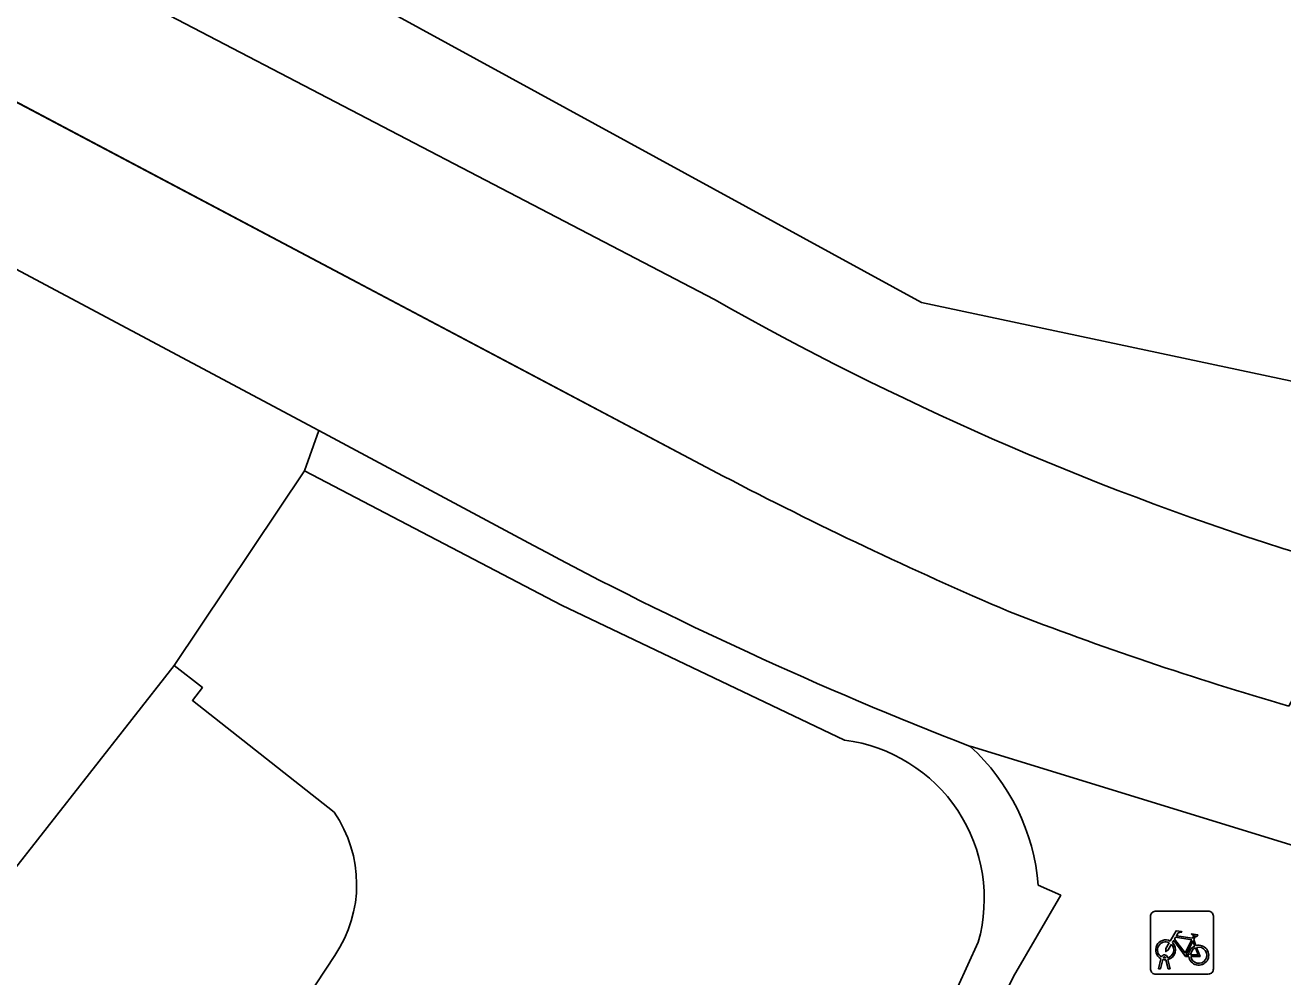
# Model space of a CAD drawing. Extents: x 159262 to 160143, y 383399 to 384319.
# Drawn here: x 160078.23 to 160098.25, y 383818.16 to 383833.31 of the extents above; entities that cross this region are included whole.
import ezdxf

# ---------------------------------------------------------------- set-up
doc = ezdxf.new("R2010")
doc.units = 0
for name, color, linetype in [('IMGEO_Berm_groen', 7, 'Continuous'), ('IMGEO_Fietsenrek', 7, 'Continuous'), ('IMGEO_Fietspad_gesloten', 7, 'Continuous'), ('IMGEO_Groenvoorziening', 7, 'Continuous'), ('IMGEO_Haag', 7, 'Continuous'), ('IMGEO_Pand', 7, 'Continuous'), ('IMGEO_Voetpad_open', 7, 'Continuous')]:
    doc.layers.add(name, color=color, linetype=linetype)

msp = doc.modelspace()

# ---------------------------------------------------------------- linework, layer by layer
at = {"layer": 'IMGEO_Berm_groen'}
for points in [[(160100.915, 383827.104), (160092.501, 383828.896), (160082.626, 383834.294), (160081.484, 383833.929), (160081.345, 383833.885), (160080.736, 383833.894), (160080.53, 383833.461), (160089.207, 383828.939)], [(160098.254, 383824.978), (160099.513, 383824.609)]]:
    msp.add_lwpolyline(points, dxfattribs=at)
msp.add_arc((160112.955, 383870.867), 48.186, 240.4731, 252.2369, dxfattribs=at)
at = {"layer": 'IMGEO_Fietsenrek'}
for p, q in [((160096.148, 383818.279), (160096.148, 383819.12)), ((160096.148, 383819.12), (160096.148, 383818.279)), ((160096.223, 383819.204), (160097.064, 383819.204)), ((160097.064, 383819.204), (160096.223, 383819.204)), ((160097.148, 383819.129), (160097.148, 383818.288)), ((160097.148, 383818.288), (160097.148, 383819.129)), ((160096.835, 383818.753), (160096.871, 383818.658)), ((160096.275, 383818.288), (160096.314, 383818.448)), ((160096.344, 383818.436), (160096.309, 383818.288)), ((160096.386, 383818.46), (160096.385, 383818.464)), ((160096.417, 383818.471), (160096.418, 383818.464)), ((160096.425, 383818.434), (160096.46, 383818.288)), ((160096.309, 383818.288), (160096.275, 383818.288)), ((160096.427, 383818.288), (160096.393, 383818.43)), ((160096.46, 383818.288), (160096.427, 383818.288)), ((160097.073, 383818.204), (160096.232, 383818.204)), ((160096.232, 383818.204), (160097.073, 383818.204))]:
    msp.add_line(p, q, dxfattribs=at)
for points in [[(160096.461, 383818.73), (160096.556, 383818.894), (160096.642, 383818.88), (160096.644, 383818.871), (160096.588, 383818.86), (160096.561, 383818.815), (160096.817, 383818.774)], [(160096.817, 383818.774), (160096.842, 383818.823), (160096.836, 383818.827), (160096.813, 383818.831), (160096.801, 383818.838), (160096.8, 383818.841), (160096.802, 383818.846), (160096.897, 383818.831), (160096.899, 383818.821), (160096.889, 383818.808), (160096.877, 383818.802), (160096.863, 383818.808), (160096.835, 383818.753)], [(160096.482, 383818.678), (160096.43, 383818.588), (160096.39, 383818.563), (160096.391, 383818.61), (160096.446, 383818.704)], [(160096.757, 383818.486), (160096.707, 383818.486), (160096.516, 383818.737), (160096.497, 383818.705)], [(160096.804, 383818.749), (160096.547, 383818.79), (160096.53, 383818.761), (160096.697, 383818.541), (160096.804, 383818.749)], [(160096.852, 383818.651), (160096.822, 383818.728), (160096.713, 383818.51), (160096.756, 383818.51)], [(160096.786, 383818.51), (160096.906, 383818.509), (160096.862, 383818.623)], [(160096.882, 383818.63), (160096.937, 383818.485), (160096.787, 383818.485)]]:
    msp.add_lwpolyline(points, dxfattribs=at)
for centre, radius, start, end in [((160096.226, 383819.126), 0.0779, 92.4484, 184.2845), ((160096.226, 383819.126), 0.0779, 92.4484, 184.2845), ((160097.07, 383819.126), 0.0779, 2.4484, 94.2845), ((160097.07, 383819.126), 0.0779, 2.4484, 94.2845), ((160096.388, 383818.589), 0.159, 62.6766, 242.1369), ((160096.388, 383818.589), 0.129, 63.3192, 238.903), ((160096.388, 383818.589), 0.129, 283.6043, 43.4302), ((160096.388, 383818.589), 0.159, 283.5766, 46.6042), ((160096.915, 383818.505), 0.159, 113.3408, 178.3217), ((160096.915, 383818.505), 0.159, 187.0065, 105.7708), ((160096.915, 383818.505), 0.129, 188.6715, 104.5883), ((160096.368, 383818.46), 0.0499, 12.8025, 158.6934), ((160096.388, 383818.589), 0.159, 253.9967, 271.7867), ((160096.368, 383818.46), 0.0174, 12.8025, 163.4502), ((160096.388, 383818.589), 0.129, 253.415, 269.0204), ((160096.915, 383818.505), 0.129, 113.923, 177.9556), ((160096.226, 383818.282), 0.0779, 182.4484, 274.2845), ((160096.226, 383818.282), 0.0779, 182.4484, 274.2845), ((160097.07, 383818.282), 0.0779, 272.4484, 4.2845), ((160097.07, 383818.282), 0.0779, 272.4484, 4.2845)]:
    msp.add_arc(centre, radius, start, end, dxfattribs=at)
at = {"layer": 'IMGEO_Fietspad_gesloten'}
for points in [[(159896.823, 383934.316), (159893.727, 383935.935), (159892.539, 383933.733), (159890.781, 383934.659), (159879.571, 383940.642), (159878.488, 383938.609), (159961.003, 383894.56), (159966.304, 383891.73), (160016.316, 383865.032), (160041.045, 383851.684), (160089.346, 383826.131)], [(160089.207, 383828.939), (160080.53, 383833.461), (160018.359, 383866.492)], [(160098.348, 383822.471), (160099.513, 383824.609), (160098.254, 383824.978)]]:
    msp.add_lwpolyline(points, dxfattribs=at)
for centre, radius, start, end in [((160112.955, 383870.867), 48.186, 240.4731, 252.2369), ((160120.194, 383885.317), 66.743, 242.47113, 246.79211), ((160113.368, 383874.312), 53.973, 248.8489, 253.842)]:
    msp.add_arc(centre, radius, start, end, dxfattribs=at)
at = {"layer": 'IMGEO_Groenvoorziening'}
msp.add_lwpolyline([(160013.572, 383863.75), (159997.099, 383872.569), (159994.592, 383867.874), (159997.453, 383866.309), (160000, 383865.096), (160011.112, 383859.113), (160012.505, 383858.362), (160065.361, 383829.901), (160066.686, 383829.189), (160076.703, 383823.82), (160077.146, 383823.179), (160076.016, 383821.253), (160075.786, 383820.824), (160077.91, 383819.68), (160080.607, 383823.116), (160082.681, 383826.217), (160082.909, 383826.855), (160067.941, 383834.834)], close=True, dxfattribs=at)
for points in [[(160086.324, 383825.028), (160082.909, 383826.855), (160082.681, 383826.217), (160086.772, 383824.078), (160091.278, 383821.927)], [(160082.681, 383826.217), (160080.607, 383823.116), (160081.056, 383822.764), (160080.896, 383822.56), (160083.151, 383820.78)], [(160091.278, 383821.927), (160086.772, 383824.078), (160082.681, 383826.217)], [(160093.405, 383818.712), (160091.429, 383814.383), (160089.265, 383809.381), (160089.864, 383808.996), (160091.918, 383814.03), (160093.966, 383818.167), (160094.719, 383819.458), (160094.359, 383819.618)], [(160083.162, 383818.501), (160080.754, 383814.845), (160089.265, 383809.381), (160091.429, 383814.383), (160093.405, 383818.712)]]:
    msp.add_lwpolyline(points, dxfattribs=at)
for centre, radius, start, end in [((160115.719, 383879.765), 62.131, 241.76369, 248.8241), ((160090.956, 383819.403), 2.545, 344.253, 82.7231), ((160090.956, 383819.403), 2.545, 344.253, 82.7231), ((160091.039, 383819.362), 3.33, 4.4012, 47.8135), ((160081.497, 383819.632), 2.013, 325.8064, 34.7467)]:
    msp.add_arc(centre, radius, start, end, dxfattribs=at)
at = {"layer": 'IMGEO_Haag'}
for points in [[(160086.324, 383825.028), (160082.909, 383826.855), (160082.681, 383826.217), (160086.772, 383824.078), (160091.278, 383821.927)], [(160093.405, 383818.712), (160091.429, 383814.383), (160089.265, 383809.381), (160089.864, 383808.996), (160091.918, 383814.03), (160093.966, 383818.167), (160094.719, 383819.458), (160094.359, 383819.618)]]:
    msp.add_lwpolyline(points, dxfattribs=at)
for centre, radius, start, end in [((160115.719, 383879.765), 62.131, 241.76369, 248.8241), ((160090.956, 383819.403), 2.545, 344.253, 82.7231), ((160091.039, 383819.362), 3.33, 4.4012, 47.8135)]:
    msp.add_arc(centre, radius, start, end, dxfattribs=at)
at = {"layer": 'IMGEO_Pand'}
for points in [[(160083.151, 383820.78), (160080.896, 383822.56), (160081.056, 383822.764), (160080.607, 383823.116), (160077.91, 383819.68), (160075.786, 383820.824), (160076.016, 383821.253), (160000.004, 383862.31)], [(160082.787, 383801.089), (160084.957, 383800.131), (160085.017, 383800.104), (160085.322, 383799.969), (160085.441, 383800.265), (160085.514, 383800.424), (160085.205, 383800.58), (160085.991, 383802.29), (160086.318, 383802.144), (160086.415, 383802.334), (160086.103, 383802.491), (160086.959, 383804.194), (160087.272, 383804.037), (160087.381, 383804.221), (160087.047, 383804.393), (160087.973, 383806.054), (160088.292, 383805.893), (160088.403, 383806.09), (160088.165, 383806.216), (160089.864, 383808.996), (160089.265, 383809.381), (160080.754, 383814.845), (160083.162, 383818.501)]]:
    msp.add_lwpolyline(points, dxfattribs=at)
msp.add_arc((160081.497, 383819.632), 2.013, 325.8064, 34.7467, dxfattribs=at)
at = {"layer": 'IMGEO_Voetpad_open'}
for points in [[(159966.304, 383891.73), (159961.003, 383894.56), (159960.629, 383892.026), (159965.013, 383889.674), (159966.936, 383888.689), (159967.484, 383888.397), (159983.16, 383880.031), (159990.758, 383875.964), (159995.226, 383873.572), (159997.099, 383872.569), (160013.572, 383863.75), (160067.941, 383834.834), (160082.909, 383826.855), (160086.324, 383825.028)], [(160089.346, 383826.131), (160041.045, 383851.684), (160016.316, 383865.032), (159966.304, 383891.73)], [(160103.938, 383818.552), (160093.275, 383821.83)], [(160093.275, 383821.83), (160103.938, 383818.552), (160112.191, 383817.504), (160120.693, 383818.817), (160120.711, 383818.819), (160122.603, 383819.188)], [(160094.359, 383819.618), (160094.719, 383819.458), (160093.966, 383818.167), (160091.918, 383814.03), (160089.864, 383808.996), (160088.165, 383806.216), (160088.403, 383806.09), (160089.181, 383805.686), (160086.246, 383799.927), (160085.441, 383800.265), (160085.322, 383799.969), (160085.017, 383800.104), (160084.957, 383800.131), (160083.718, 383797.465)]]:
    msp.add_lwpolyline(points, dxfattribs=at)
for centre, radius, start, end in [((160120.194, 383885.317), 66.743, 242.47113, 246.79211), ((160115.719, 383879.765), 62.131, 241.76369, 248.8241), ((160113.368, 383874.312), 53.973, 248.8489, 253.842), ((160091.039, 383819.362), 3.33, 4.4012, 47.8135)]:
    msp.add_arc(centre, radius, start, end, dxfattribs=at)

doc.saveas('drawing.dxf')
